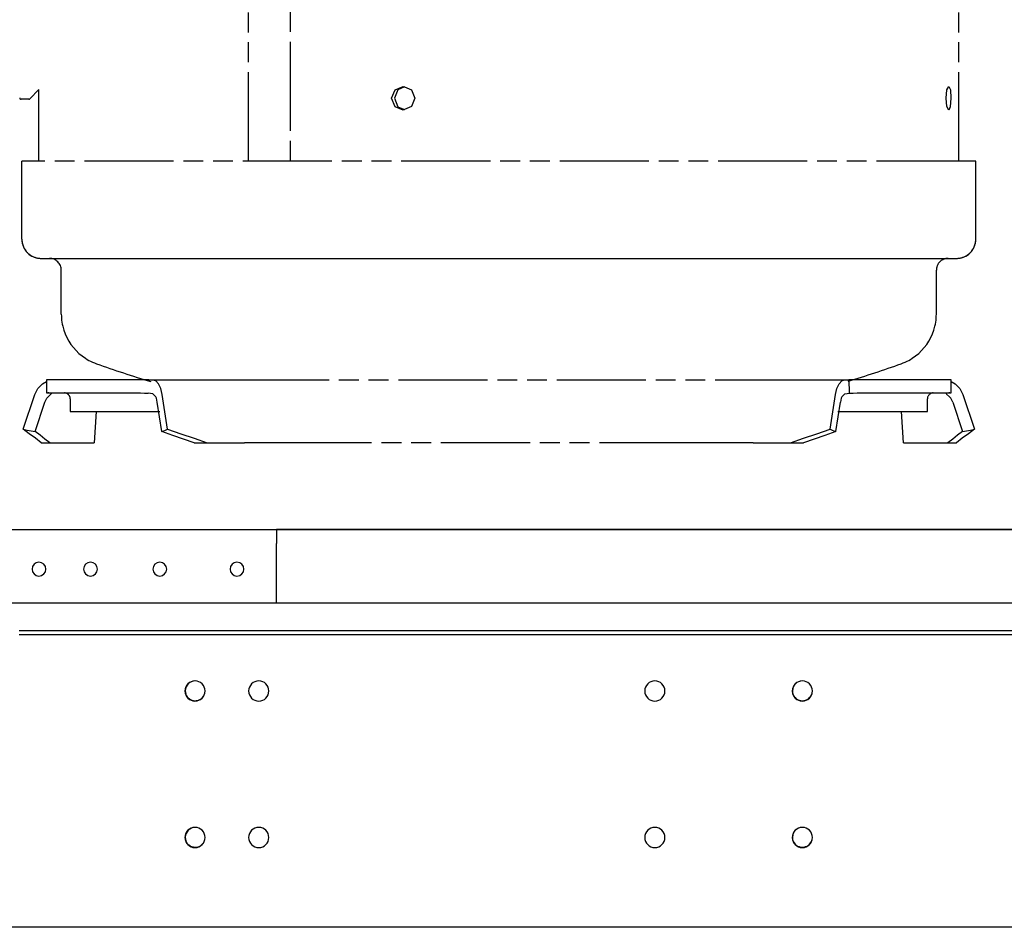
# Model space of a CAD drawing. Extents: x -156717 to 425753, y -51191 to 363295.
# Tile 270 of 502: x 135330 to 135578, y 112052 to 112281. Entities that reach past the tile are written whole.
import ezdxf

# ---------------------------------------------------------------- set-up
doc = ezdxf.new("R2010")
doc.units = 0
doc.header["$LTSCALE"] = 50
doc.linetypes.add('PHANTOM', pattern=[0.8, 0.45, -0.05, 0.1, -0.05, 0.1, -0.05])
doc.layers.get('0').update_dxf_attribs({"linetype": 'CONTINUOUS'})
doc.layers.get('Defpoints').update_dxf_attribs({"linetype": 'CONTINUOUS'})
doc.layers.add('DEFAULT_3', color=7, linetype='PHANTOM')
doc.layers.add('WL570---_TOEVOER', color=3, linetype='CONTINUOUS')
doc.styles.get("Standard").update_dxf_attribs({"font": 'ARIAL.TTF'})
doc.dimstyles.new('ISO-25', dxfattribs={"dimtxt": 2.5, "dimasz": 2.5, "dimexe": 1.25, "dimexo": 0.625, "dimtad": 1, "dimtih": 1, "dimdec": 4, "dimdsep": 46, "dimtxsty": 'Standard', "dimcen": 2.5, "dimadec": 0, "dimazin": 0, "dimtfac": 1, "dimtdec": 4, "dimtmove": 0, "dimatfit": 3, "dimfxl": 0, "dimtvp": 1, "dimtolj": 1, "dimtzin": 0, "dimarcsym": 0})

# ---------------------------------------------------------------- blocks, each defined once
blk = doc.blocks.new('*D172')
at = {"layer": 'Defpoints', "color": 0, "transparency": 16777216}
for p in [(134545.26, 113381.48), (135940.39, 113381.48), (135156.73, 112051.69)]:
    blk.add_point(p, dxfattribs=at)
at = {"layer": 'WL570---_TOEVOER', "color": 0, "lineweight": -2, "transparency": 16777216}
for p, q in [((135909.14, 113381.48), (134482.76, 113381.48)), ((134545.26, 113256.48), (134545.26, 112794.14)), ((134545.26, 112176.69), (134545.26, 112603.91)), ((135125.48, 112051.69), (134482.76, 112051.69))]:
    blk.add_line(p, q, dxfattribs=at)
at = {"layer": 'WL570---_TOEVOER', "color": 0, "transparency": 16777216}
for points in [[(134524.43, 113256.48), (134566.1, 113256.48), (134545.26, 113381.48)], [(134524.43, 112176.69), (134566.1, 112176.69), (134545.26, 112051.69)]]:
    blk.add_solid(points, dxfattribs=at)
at = {"layer": 'WL570---_TOEVOER', "color": 0, "transparency": 16777216, "insert": (134545.26, 112699.03), "char_height": 125, "attachment_point": 5}
blk.add_mtext('\\A1;1330 HT', dxfattribs=at)

msp = doc.modelspace()

# ---------------------------------------------------------------- linework, layer by layer
at = {"color": 3, "linetype": 'Continuous'}
for p, q in [((135274.62704, 112152.20153), (135394.64454, 112152.20153)), ((135274.62704, 112152.20153), (135394.64454, 112152.20153)), ((135394.64454, 112152.20153), (135394.64454, 112150.70131)), ((136123.25075, 112152.20153), (135394.64454, 112152.20153)), ((135394.64454, 112152.20153), (136123.25075, 112152.20153)), ((135394.64454, 112150.70131), (135394.64454, 112148.70102)), ((135394.64454, 112133.69884), (135394.64454, 112148.70102)), ((135324.63433, 112133.69884), (137041.88466, 112133.69884)), ((137036.88393, 112126.62674), (135329.63506, 112126.62674)), ((137207.40878, 112051.68688), (135159.11021, 112051.68688)), ((137207.40878, 112051.68688), (135159.11021, 112051.68688))]:
    msp.add_line(p, q, dxfattribs=at)
at = {"color": 7, "linetype": 'Continuous'}
msp.add_line((137036.88393, 112125.56592), (135329.63506, 112125.56592), dxfattribs=at)
at = {"color": 3, "linetype": 'Continuous'}
for centre, radius, start, end in [((135334.63579, 112142.20008), 1.75026, 0, 180), ((135334.63579, 112142.20008), 1.75026, 180, 0), ((135347.63769, 112142.20008), 1.75026, 0, 180), ((135347.63769, 112142.20008), 1.75026, 180, 0), ((135365.14024, 112142.20008), 1.75026, 0, 180), ((135365.14024, 112142.20008), 1.75026, 180, 0), ((135384.64308, 112142.20008), 1.75026, 90, 270), ((135384.64308, 112142.20008), 1.75026, 270, 90), ((135374.04154, 112111.39558), 2.55037, 0, 180), ((135390.14388, 112111.39558), 2.55037, 0, 180), ((135490.15846, 112111.39558), 2.55037, 0, 180), ((135527.41389, 112111.39558), 2.55037, 0, 180), ((135374.04154, 112111.39558), 2.55037, 180, 0), ((135390.14388, 112111.39558), 2.55037, 180, 0), ((135490.15846, 112111.39558), 2.55037, 180, 0), ((135527.41389, 112111.39558), 2.55037, 180, 0), ((135374.04154, 112074.39019), 2.55037, 0, 180), ((135390.14388, 112074.39019), 2.55037, 0, 180), ((135490.15846, 112074.39019), 2.55037, 0, 180), ((135527.41389, 112074.39019), 2.55037, 0, 180), ((135374.04154, 112074.39019), 2.55037, 180, 0), ((135390.14388, 112074.39019), 2.55037, 180, 0), ((135490.15846, 112074.39019), 2.55037, 180, 0), ((135527.41389, 112074.39019), 2.55037, 180, 0)]:
    msp.add_arc(centre, radius, start, end, dxfattribs=at)
at = {"color": 7, "linetype": 'Continuous'}
for centre, start, end in [((135374.09154, 112111.4956), 155.0892953, 180), ((135374.14155, 112111.39558), 91.1390804, 177.9366091), ((135527.4639, 112111.39558), 90.5691512, 177.9366091), ((135374.09154, 112111.4956), 180, 193.8484824), ((135374.14155, 112111.39558), 177.9366091, 180), ((135374.14155, 112111.39558), 180, 197.9382832), ((135374.09154, 112111.4956), 193.8484824, 325.4733916), ((135527.41389, 112111.4956), 187.0214341, 193.8484824), ((135527.4639, 112111.39558), 177.9366091, 180), ((135527.4639, 112111.39558), 180, 197.9382832), ((135527.41389, 112111.4956), 193.8484824, 196.4633025), ((135527.41389, 112111.4956), 196.4633025, 343.5366975), ((135527.41389, 112111.4956), 343.5366975, 346.1515176), ((135374.09154, 112074.49021), 155.0892953, 180), ((135374.14155, 112074.39019), 91.1390804, 177.9366091), ((135527.4639, 112074.39019), 90.5691512, 177.9366091), ((135374.09154, 112074.49021), 180, 193.8484824), ((135374.14155, 112074.39019), 177.9366091, 180), ((135374.14155, 112074.39019), 180, 197.9382832), ((135374.09154, 112074.49021), 193.8484824, 325.4733916), ((135527.41389, 112074.49021), 187.0214341, 193.8484824), ((135527.4639, 112074.39019), 177.9366091, 180), ((135527.4639, 112074.39019), 180, 197.9382832), ((135527.41389, 112074.49021), 193.8484824, 196.4633025), ((135527.41389, 112074.49021), 196.4633025, 343.5366975), ((135527.41389, 112074.49021), 343.5366975, 346.1515176)]:
    msp.add_arc(centre, 2.55037, start, end, dxfattribs=at)
at = {"layer": 'DEFAULT_3', "color": 6, "linetype": 'PHANTOM'}
for p, q in [((135566.90565, 112245.2901), (135566.90565, 112641.8229)), ((135566.90565, 112245.2901), (135566.90565, 112641.8229)), ((135387.51602, 112245.2901), (135387.51602, 112635.42197)), ((135398.04366, 112635.42197), (135398.04366, 112245.2901)), ((135424.55561, 112263.29351), (135426.62249, 112264.16785)), ((135426.97089, 112264.02229), (135425.24256, 112263.28882)), ((135426.62249, 112264.16785), (135426.97089, 112264.02229)), ((135426.97089, 112264.02229), (135428.68486, 112263.30616)), ((135563.91288, 112263.31175), (135564.36778, 112264.16785)), ((135564.36778, 112264.16785), (135564.78998, 112263.28881)), ((135334.63179, 112263.35274), (135332.29896, 112261.01991)), ((135334.63179, 112263.35274), (135332.29896, 112261.01991)), ((135334.63179, 112245.2901), (135334.63179, 112263.35274)), ((135334.63179, 112245.2901), (135334.63179, 112263.35274)), ((135423.69572, 112261.15241), (135424.55561, 112263.29351)), ((135424.56807, 112259.02868), (135423.69572, 112261.15241)), ((135425.24256, 112263.28882), (135424.38733, 112261.1599)), ((135424.38733, 112261.1599), (135425.26514, 112259.02309)), ((135428.68486, 112263.30616), (135429.56539, 112261.18243)), ((135429.56539, 112261.18243), (135428.6974, 112259.04133)), ((135563.70605, 112261.17493), (135563.91288, 112263.31175)), ((135563.90765, 112259.04602), (135563.70605, 112261.17493)), ((135564.9537, 112261.1599), (135564.78556, 112259.02308)), ((135564.78998, 112263.28881), (135564.9537, 112261.1599)), ((135332.05144, 112260.91738), (135330.12113, 112260.91738)), ((135332.05144, 112260.91738), (135330.12113, 112260.91738)), ((135426.62249, 112258.16698), (135424.56807, 112259.02868)), ((135425.26514, 112259.02309), (135426.96675, 112258.31204)), ((135428.6974, 112259.04133), (135426.96675, 112258.31204)), ((135564.36778, 112258.16698), (135563.90765, 112259.04602)), ((135564.78556, 112259.02308), (135564.36778, 112258.16698)), ((135426.96675, 112258.31204), (135426.62249, 112258.16698)), ((135332.90154, 112245.2901), (135330.32616, 112245.2901)), ((135330.32616, 112225.52722), (135330.32616, 112245.2901)), ((135330.32616, 112225.52722), (135330.32616, 112245.2901)), ((135568.6359, 112245.2901), (135332.90154, 112245.2901)), ((135571.21128, 112245.2901), (135568.6359, 112245.2901)), ((135571.21128, 112225.52722), (135571.21128, 112245.2901)), ((135571.21128, 112225.52722), (135571.21128, 112245.2901)), ((135335.15187, 112220.70152), (135335.67539, 112220.70152)), ((135335.67539, 112220.70152), (135337.24121, 112220.70152)), ((135337.24121, 112220.70152), (135337.27792, 112220.70152)), ((135337.27792, 112220.70152), (135339.83516, 112220.70152)), ((135339.83516, 112220.70152), (135343.43374, 112220.70152)), ((135343.43374, 112220.70152), (135348.00436, 112220.70152)), ((135348.00436, 112220.70152), (135353.50563, 112220.70152)), ((135353.50563, 112220.70152), (135359.88773, 112220.70152)), ((135359.88773, 112220.70152), (135367.09287, 112220.70152)), ((135367.09287, 112220.70152), (135375.05578, 112220.70152)), ((135375.05578, 112220.70152), (135383.70437, 112220.70152)), ((135383.70437, 112220.70152), (135392.96029, 112220.70152)), ((135392.96029, 112220.70152), (135402.73974, 112220.70152)), ((135402.73974, 112220.70152), (135412.95415, 112220.70152)), ((135412.95415, 112220.70152), (135423.51101, 112220.70152)), ((135423.51101, 112220.70152), (135434.31473, 112220.70152)), ((135434.31473, 112220.70152), (135445.26745, 112220.70152)), ((135445.26745, 112220.70152), (135456.26999, 112220.70152)), ((135456.26999, 112220.70152), (135467.22271, 112220.70152)), ((135467.22271, 112220.70152), (135478.02643, 112220.70152)), ((135478.02643, 112220.70152), (135488.58329, 112220.70152)), ((135488.58329, 112220.70152), (135498.7977, 112220.70152)), ((135498.7977, 112220.70152), (135508.57715, 112220.70152)), ((135508.57715, 112220.70152), (135517.83307, 112220.70152)), ((135517.83307, 112220.70152), (135526.48166, 112220.70152)), ((135526.48166, 112220.70152), (135534.44457, 112220.70152)), ((135534.44457, 112220.70152), (135541.64971, 112220.70152)), ((135541.64971, 112220.70152), (135548.03181, 112220.70152)), ((135548.03181, 112220.70152), (135553.53308, 112220.70152)), ((135553.53308, 112220.70152), (135558.1037, 112220.70152)), ((135558.1037, 112220.70152), (135561.70228, 112220.70152)), ((135561.70228, 112220.70152), (135564.26026, 112220.70152)), ((135564.26026, 112220.70152), (135564.29623, 112220.70152)), ((135564.29623, 112220.70152), (135565.86205, 112220.70152)), ((135565.86205, 112220.70152), (135566.38557, 112220.70152)), ((135340.27761, 112206.64121), (135340.27761, 112217.70108)), ((135340.27761, 112206.64121), (135340.27761, 112217.70108)), ((135561.25983, 112206.64121), (135561.25983, 112217.70108)), ((135561.25983, 112206.64121), (135561.25983, 112217.70108)), ((135334.34074, 112187.83218), (135335.51679, 112189.04426)), ((135335.51679, 112189.04426), (135336.50206, 112189.55561)), ((135341.17779, 112190.03205), (135336.50206, 112190.03205)), ((135336.50206, 112190.03205), (135336.50206, 112186.70656)), ((135362.25405, 112190.03205), (135341.17779, 112190.03205)), ((135362.35595, 112190.03205), (135362.25405, 112190.03205)), ((135362.35595, 112190.03205), (135369.83192, 112190.03205)), ((135362.35595, 112190.03205), (135363.06728, 112190.02216)), ((135363.06728, 112190.02216), (135363.70931, 112189.95812)), ((135363.70931, 112189.95812), (135364.14654, 112189.79983)), ((135364.8273, 112189.04072), (135364.14654, 112189.79983)), ((135365.37537, 112187.82827), (135364.8273, 112189.04072)), ((135369.83192, 112190.03205), (135385.39073, 112190.03205)), ((135385.39073, 112190.03205), (135516.14671, 112190.03205)), ((135516.14671, 112190.03205), (135531.70552, 112190.03205)), ((135531.70552, 112190.03205), (135539.18149, 112190.03205)), ((135536.16363, 112187.83218), (135536.71203, 112189.04426)), ((135536.71203, 112189.04426), (135537.3909, 112189.79983)), ((135537.3909, 112189.79983), (135537.82767, 112189.95803)), ((135537.82767, 112189.95803), (135538.46917, 112190.02212)), ((135538.46917, 112190.02212), (135539.18149, 112190.03205)), ((135539.27125, 112190.03205), (135539.18149, 112190.03205)), ((135560.27492, 112190.03205), (135539.27125, 112190.03205)), ((135539.28292, 112186.70656), (135539.28055, 112190.03205)), ((135560.35965, 112190.03205), (135560.27492, 112190.03205)), ((135565.03538, 112190.03205), (135560.35965, 112190.03205)), ((135565.03538, 112186.70656), (135565.03538, 112190.03205)), ((135565.03538, 112189.55561), (135566.02065, 112189.04426)), ((135566.02065, 112189.04426), (135567.1967, 112187.83218)), ((135333.55842, 112186.28102), (135334.34074, 112187.83218)), ((135336.50206, 112186.70656), (135341.05275, 112186.70656)), ((135337.11952, 112186.694), (135336.89862, 112186.70656)), ((135337.39858, 112186.66258), (135337.11952, 112186.694)), ((135337.74117, 112186.62193), (135337.39858, 112186.66258)), ((135337.72535, 112186.43681), (135337.83885, 112186.57353)), ((135337.83885, 112186.57353), (135337.74117, 112186.62193)), ((135341.05275, 112186.70656), (135359.36673, 112186.70656)), ((135359.36673, 112186.70656), (135360.30916, 112186.69401)), ((135360.30916, 112186.69401), (135361.27241, 112186.6626)), ((135361.27241, 112186.6626), (135362.25405, 112186.62195)), ((135363.35183, 112186.43923), (135362.25405, 112186.62195)), ((135365.73861, 112186.28102), (135365.37537, 112187.82827)), ((135535.79883, 112186.28102), (135536.16363, 112187.83218)), ((135538.17849, 112186.43681), (135539.28298, 112186.62193)), ((135539.28298, 112186.62193), (135539.28292, 112186.70656)), ((135539.28298, 112186.62193), (135540.26466, 112186.66258)), ((135540.26466, 112186.66258), (135541.22789, 112186.694)), ((135541.22789, 112186.694), (135542.17071, 112186.70656)), ((135542.17071, 112186.70656), (135560.43746, 112186.70656)), ((135560.43746, 112186.70656), (135560.48469, 112186.70656)), ((135560.48469, 112186.70656), (135565.03538, 112186.70656)), ((135563.79627, 112186.62193), (135563.69897, 112186.5732)), ((135563.69897, 112186.5732), (135563.82526, 112186.42528)), ((135564.13894, 112186.66259), (135563.79627, 112186.62193)), ((135564.418, 112186.69401), (135564.13894, 112186.66259)), ((135564.63882, 112186.70656), (135564.418, 112186.69401)), ((135567.1967, 112187.83218), (135567.97902, 112186.28102)), ((135330.65853, 112177.53816), (135333.55842, 112186.28102)), ((135333.68467, 112176.93855), (135336.16061, 112184.4033)), ((135336.16061, 112184.4033), (135336.36579, 112184.89836)), ((135336.36579, 112184.89836), (135336.63862, 112185.35292)), ((135336.63862, 112185.35292), (135336.97263, 112185.75585)), ((135336.97263, 112185.75585), (135337.72535, 112186.43681)), ((135342.55295, 112185.20634), (135342.55295, 112182.03088)), ((135364.14654, 112185.75585), (135363.35183, 112186.43923)), ((135364.30208, 112185.35362), (135364.14654, 112185.75585)), ((135364.42933, 112184.89907), (135364.30208, 112185.35362)), ((135364.52519, 112184.4033), (135364.42933, 112184.89907)), ((135365.67975, 112176.93851), (135364.52519, 112184.4033)), ((135367.09085, 112177.53819), (135365.73861, 112186.28102)), ((135534.44659, 112177.53816), (135535.79883, 112186.28102)), ((135535.85768, 112176.93855), (135537.01225, 112184.4033)), ((135537.10811, 112184.89907), (135537.01225, 112184.4033)), ((135537.23536, 112185.35362), (135537.10811, 112184.89907)), ((135537.3909, 112185.75585), (135537.23536, 112185.35362)), ((135537.3909, 112185.75585), (135538.17849, 112186.43681)), ((135558.98449, 112182.03088), (135558.98449, 112185.20634)), ((135558.98449, 112182.03088), (135558.98449, 112185.20634)), ((135563.82526, 112186.42528), (135564.56481, 112185.75585)), ((135564.89837, 112185.35362), (135564.56481, 112185.75585)), ((135565.17126, 112184.89907), (135564.89837, 112185.35362)), ((135565.37683, 112184.4033), (135565.17126, 112184.89907)), ((135565.37683, 112184.4033), (135567.85279, 112176.93851)), ((135567.97902, 112186.28102), (135570.87889, 112177.53819)), ((135342.55295, 112182.03088), (135345.87843, 112182.03088)), ((135345.87843, 112182.03088), (135364.89213, 112182.03088)), ((135349.09581, 112182.03088), (135348.61256, 112174.12973)), ((135364.89213, 112182.03088), (135365.13124, 112182.03088)), ((135536.4062, 112182.03088), (135536.64531, 112182.03088)), ((135536.64531, 112182.03088), (135555.65901, 112182.03088)), ((135552.92488, 112174.12973), (135552.44163, 112182.03088)), ((135555.65901, 112182.03088), (135558.98449, 112182.03088)), ((135330.65853, 112177.53816), (135331.66777, 112177.33584)), ((135332.203, 112176.37582), (135330.65854, 112177.53816)), ((135331.66777, 112177.33584), (135332.67647, 112177.13595)), ((135332.67647, 112177.13595), (135333.68465, 112176.93851)), ((135334.91698, 112175.99719), (135333.68467, 112176.93855)), ((135365.67975, 112176.93851), (135366.14987, 112177.13594)), ((135368.43256, 112175.98459), (135365.67975, 112176.93851)), ((135366.14987, 112177.13594), (135366.62024, 112177.33583)), ((135366.62024, 112177.33583), (135367.09085, 112177.53819)), ((135367.09085, 112177.53819), (135370.48249, 112176.37588)), ((135531.05477, 112176.37582), (135534.44659, 112177.53816)), ((135535.85768, 112176.93855), (135533.1053, 112175.98474)), ((135534.44659, 112177.53816), (135534.9172, 112177.33584)), ((135534.9172, 112177.33584), (135535.38757, 112177.13595)), ((135535.38757, 112177.13595), (135535.85769, 112176.93851)), ((135567.85279, 112176.93851), (135566.62044, 112175.99723)), ((135567.85279, 112176.93851), (135568.86096, 112177.13594)), ((135568.86096, 112177.13594), (135569.86966, 112177.33583)), ((135570.87889, 112177.53819), (135569.33453, 112176.37588)), ((135569.86966, 112177.33583), (135570.87889, 112177.53819)), ((135333.72726, 112175.23964), (135332.203, 112176.37582)), ((135335.23135, 112174.12973), (135333.72726, 112175.23964)), ((135336.15183, 112175.06092), (135334.91698, 112175.99719)), ((135335.23135, 112174.12973), (135337.38919, 112174.12973)), ((135337.38919, 112174.12973), (135336.15183, 112175.06092)), ((135337.38919, 112174.12973), (135340.89332, 112174.12973)), ((135340.89332, 112174.12973), (135347.73505, 112174.12973)), ((135347.73505, 112174.12973), (135348.61256, 112174.12973)), ((135371.14934, 112175.04831), (135368.43256, 112175.98459)), ((135370.48249, 112176.37588), (135373.82223, 112175.23969)), ((135373.83007, 112174.1297), (135371.14934, 112175.04831)), ((135373.82223, 112175.23969), (135377.11007, 112174.12973)), ((135373.83007, 112174.12973), (135377.11005, 112174.12973)), ((135377.11005, 112174.12973), (135386.53308, 112174.12973)), ((135402.88385, 112174.12973), (135386.53308, 112174.12973)), ((135498.65359, 112174.12973), (135402.88385, 112174.12973)), ((135515.00436, 112174.12973), (135498.65359, 112174.12973)), ((135515.00436, 112174.12973), (135524.42745, 112174.12973)), ((135524.42745, 112174.12973), (135527.70737, 112174.12973)), ((135524.42746, 112174.12973), (135527.71505, 112175.23964)), ((135530.38853, 112175.04846), (135527.70737, 112174.12973)), ((135527.71505, 112175.23964), (135531.05477, 112176.37582)), ((135533.1053, 112175.98474), (135530.38853, 112175.04846)), ((135552.92488, 112174.12973), (135553.80239, 112174.12973)), ((135553.80239, 112174.12973), (135560.64412, 112174.12973)), ((135560.64412, 112174.12973), (135564.14825, 112174.12973)), ((135564.14825, 112174.12973), (135566.30605, 112174.12973)), ((135565.38559, 112175.06096), (135564.14827, 112174.1297)), ((135566.62044, 112175.99723), (135565.38559, 112175.06096)), ((135567.81026, 112175.23969), (135566.30604, 112174.12973)), ((135569.33453, 112176.37588), (135567.81026, 112175.23969))]:
    msp.add_line(p, q, dxfattribs=at)
for centre, radius, start, end in [((135330.12113, 112261.26743), 0.35005, 180, 202.0935097), ((135330.12113, 112261.26743), 0.35005, 202.0935097, 209.4673173), ((135330.12113, 112261.26743), 0.35005, 209.4673173, 224.9999685), ((135330.12113, 112261.26743), 0.35005, 224.9999685, 233.0411578), ((135330.12113, 112261.26743), 0.35005, 233.0411578, 247.4999843), ((135330.12113, 112261.26743), 0.35005, 245.0730328, 270), ((135330.12113, 112261.26743), 0.35005, 247.4999843, 270), ((135332.05144, 112261.26743), 0.35005, 270, 315.0000004), ((135335.15187, 112225.52722), 4.8257, 180, 214.1935272), ((135335.15187, 112225.52722), 4.8257, 180, 270), ((135566.38557, 112225.52722), 4.8257, 270, 0), ((135566.38557, 112225.52722), 4.8257, 325.8064728, 0), ((135335.15187, 112225.52722), 4.8257, 214.1935272, 216.6544485), ((135335.15187, 112225.52722), 4.8257, 216.6544485, 233.3455515), ((135335.15187, 112225.52722), 4.8257, 233.3455515, 235.8064728), ((135335.15187, 112225.52722), 4.8257, 235.8064728, 270), ((135566.38557, 112225.52722), 4.8257, 270, 304.1935272), ((135566.38557, 112225.52722), 4.8257, 304.1935272, 306.6544485), ((135566.38557, 112225.52722), 4.8257, 306.6544485, 323.3455515), ((135566.38557, 112225.52722), 4.8257, 323.3455515, 325.8064728), ((135337.27718, 112217.70108), 3.00044, 0, 90), ((135337.27718, 112217.70108), 3.00044, 0, 90), ((135564.26026, 112217.70108), 3.00044, 135.8715814, 180), ((135564.26026, 112217.70108), 3.00044, 135.9660536, 180), ((135564.26026, 112217.70108), 3.00044, 134.0339464, 135.9660536), ((135564.26026, 112217.70108), 3.00044, 134.1284186, 135.8715814), ((135564.26026, 112217.70108), 3.00044, 90, 134.1284186), ((135564.26026, 112217.70108), 3.00044, 90, 134.0339464), ((135353.60456, 112206.64121), 13.32694, 180, 250.4274621), ((135547.93288, 112206.64121), 13.32694, 289.5725379, 0), ((135450.76872, 112479.9243), 303.36922, 250.4274621, 253.1540736), ((135450.76872, 112479.9243), 303.36922, 286.907873, 289.5725379), ((135341.05273, 112185.20634), 1.50022, 45.5538986, 89.9992134), ((135341.05273, 112185.20634), 1.50022, 45.5538986, 89.9992134), ((135560.48471, 112185.20634), 1.50022, 91.7110958, 180), ((135341.05273, 112185.20634), 1.50022, 44.4453148, 45.5538986), ((135341.05273, 112185.20634), 1.50022, 44.4453148, 45.5538986), ((135341.05273, 112185.20634), 1.50022, 0, 44.4453148), ((135341.05273, 112185.20634), 1.50022, 0, 44.4453148)]:
    msp.add_arc(centre, radius, start, end, dxfattribs=at)

# ---------------------------------------------------------------- dimensions: what is measured, and where the dimension line sits
at = {"layer": 'WL570---_TOEVOER'}
dim = msp.add_linear_dim(base=(134545.26244, 113381.48072), p1=(135156.72524, 112051.68688), p2=(135940.38646, 113381.48072), angle=90, text='<> HT', dimstyle='ISO-25', override={"dimscale": 50, "dimdec": 0}, dxfattribs=at)
dim.commit()
dim.dimension.update_dxf_attribs({"geometry": '*D172', "text_midpoint": (134545.26244, 112699.02912), "dimtype": 160})

doc.saveas('drawing.dxf')
